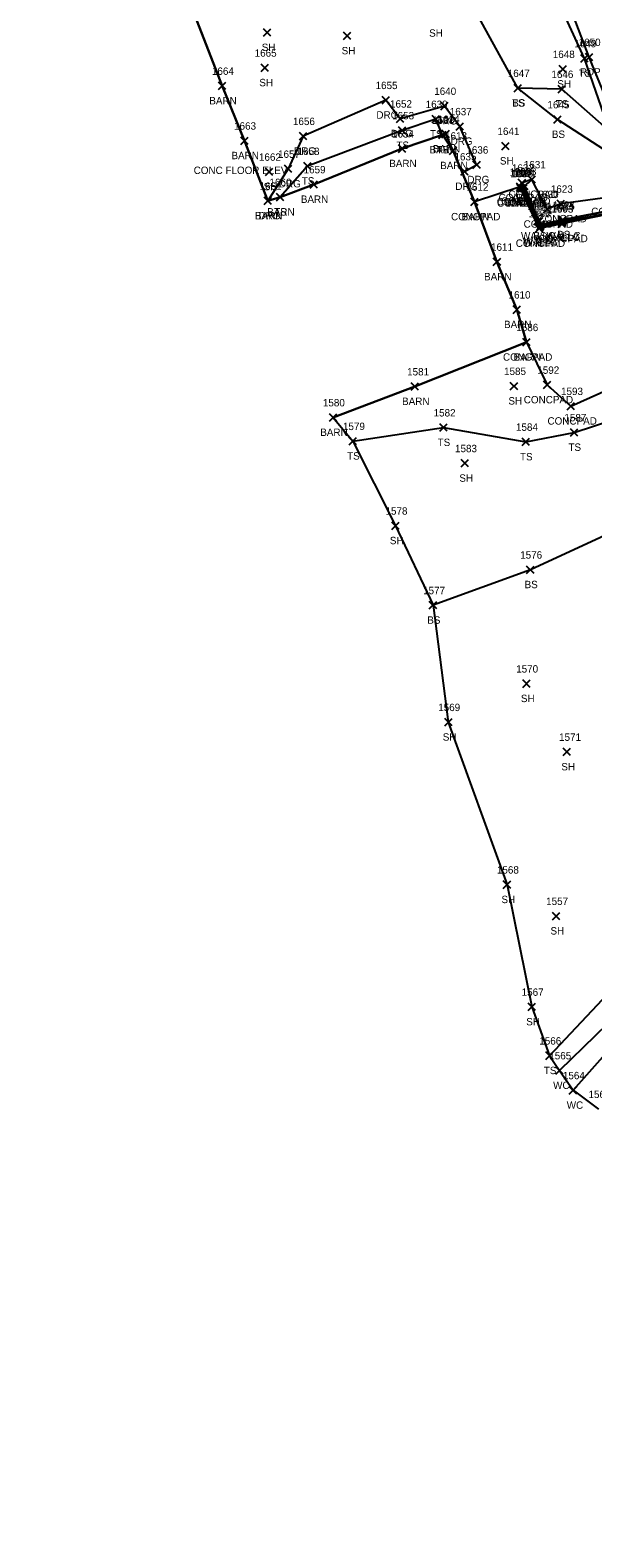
# Model space of a CAD drawing. Extents: x 1443590 to 1445966, y 578314 to 580556.
# Drawn here: x 1445032.3 to 1445184.7, y 578567.5 to 578975.6 of the extents above; entities that cross this region are included whole.
import ezdxf

# ---------------------------------------------------------------- set-up
doc = ezdxf.new("R2010")
doc.units = 0
for name, color, linetype in [('L_A', 7, 'Continuous'), ('L_C', 7, 'Continuous'), ('L_I', 7, 'Continuous'), ('L_TIC', 7, 'Continuous'), ('LAWE', 7, 'Continuous'), ('LBC', 7, 'Continuous'), ('LELB', 7, 'Continuous'), ('LS', 7, 'Continuous'), ('LSOGP', 7, 'Continuous'), ('LW', 7, 'Continuous'), ('P_A', 7, 'Continuous'), ('P_I', 7, 'Continuous'), ('P_TIC', 7, 'Continuous'), ('PET', 7, 'Continuous'), ('R_A', 7, 'Continuous'), ('R_I', 7, 'Continuous'), ('R_TIC', 7, 'Continuous'), ('RDG', 7, 'Continuous')]:
    doc.layers.add(name, color=color, linetype=linetype)

msp = doc.modelspace()

# ---------------------------------------------------------------- linework, layer by layer
at = {"layer": 'L_TIC'}
for points in [[(1445095.53, 578973.97), (1445097.53, 578975.97)], [(1445097.53, 578973.97), (1445095.53, 578975.97)], [(1445117.19, 578973.07), (1445119.19, 578975.07)], [(1445119.19, 578973.07), (1445117.19, 578975.07)], [(1445094.89, 578964.43), (1445096.89, 578966.43)], [(1445096.89, 578964.43), (1445094.89, 578966.43)], [(1445175.62, 578964.07), (1445177.62, 578966.07)], [(1445177.62, 578964.07), (1445175.62, 578966.07)], [(1445181.47, 578966.95), (1445183.47, 578968.95)], [(1445183.47, 578966.95), (1445181.47, 578968.95)], [(1445083.32, 578959.52), (1445085.32, 578961.52)], [(1445085.32, 578959.52), (1445083.32, 578961.52)], [(1445163.42, 578958.92), (1445165.42, 578960.92)], [(1445165.42, 578958.92), (1445163.42, 578960.92)], [(1445163.42, 578958.92), (1445165.42, 578960.92)], [(1445165.42, 578958.92), (1445163.42, 578960.92)], [(1445175.31, 578958.67), (1445177.31, 578960.67)], [(1445177.31, 578958.67), (1445175.31, 578960.67)], [(1445132.1, 578947.47), (1445134.1, 578949.47)], [(1445134.1, 578947.47), (1445132.1, 578949.47)], [(1445141.19, 578950.55), (1445143.19, 578952.55)], [(1445143.19, 578950.55), (1445141.19, 578952.55)], [(1445174.18, 578950.44), (1445176.18, 578952.44)], [(1445176.18, 578950.44), (1445174.18, 578952.44)], [(1445089.32, 578944.68), (1445091.32, 578946.68)], [(1445091.32, 578944.68), (1445089.32, 578946.68)], [(1445142.99, 578946.25), (1445144.99, 578948.25)], [(1445144.99, 578946.25), (1445142.99, 578948.25)], [(1445142.99, 578946.25), (1445144.99, 578948.25)], [(1445144.99, 578946.25), (1445142.99, 578948.25)], [(1445143.86, 578946.51), (1445145.86, 578948.51)], [(1445145.86, 578946.51), (1445143.86, 578948.51)], [(1445160.06, 578943.24), (1445162.06, 578945.24)], [(1445162.06, 578943.24), (1445160.06, 578945.24)], [(1445132.06, 578942.54), (1445134.06, 578944.54)], [(1445134.06, 578942.54), (1445132.06, 578944.54)], [(1445145.86, 578941.99), (1445147.86, 578943.99)], [(1445147.86, 578941.99), (1445145.86, 578943.99)], [(1445096.06, 578936.26), (1445098.06, 578938.26)], [(1445098.06, 578936.26), (1445096.06, 578938.26)], [(1445106.46, 578937.81), (1445108.46, 578939.81)], [(1445108.46, 578937.81), (1445106.46, 578939.81)], [(1445108.11, 578932.86), (1445110.11, 578934.86)], [(1445110.11, 578932.86), (1445108.11, 578934.86)], [(1445164.03, 578932.2), (1445166.03, 578934.2)], [(1445166.03, 578932.2), (1445164.03, 578934.2)], [(1445164.03, 578932.2), (1445166.03, 578934.2)], [(1445166.03, 578932.2), (1445164.03, 578934.2)], [(1445164.13, 578931.82), (1445166.13, 578933.82)], [(1445166.13, 578931.82), (1445164.13, 578933.82)], [(1445164.44, 578931.8), (1445166.44, 578933.8)], [(1445166.44, 578931.8), (1445164.44, 578933.8)], [(1445164.54, 578933.31), (1445166.54, 578935.31)], [(1445166.54, 578933.31), (1445164.54, 578935.31)], [(1445164.54, 578933.31), (1445166.54, 578935.31)], [(1445166.54, 578933.31), (1445164.54, 578935.31)], [(1445164.93, 578931.85), (1445166.93, 578933.85)], [(1445166.93, 578931.85), (1445164.93, 578933.85)], [(1445164.93, 578931.85), (1445166.93, 578933.85)], [(1445166.93, 578931.85), (1445164.93, 578933.85)], [(1445165.24, 578932.37), (1445167.24, 578934.37)], [(1445167.24, 578932.37), (1445165.24, 578934.37)], [(1445165.24, 578932.37), (1445167.24, 578934.37)], [(1445167.24, 578932.37), (1445165.24, 578934.37)], [(1445167.2, 578934.21), (1445169.2, 578936.21)], [(1445169.2, 578934.21), (1445167.2, 578936.21)], [(1445095.67, 578928.4), (1445097.67, 578930.4)], [(1445097.67, 578928.4), (1445095.67, 578930.4)], [(1445099, 578929.43), (1445101, 578931.43)], [(1445101, 578929.43), (1445099, 578931.43)], [(1445099, 578929.43), (1445101, 578931.43)], [(1445101, 578929.43), (1445099, 578931.43)], [(1445151.66, 578928.14), (1445153.66, 578930.14)], [(1445153.66, 578928.14), (1445151.66, 578930.14)], [(1445151.66, 578928.14), (1445153.66, 578930.14)], [(1445153.66, 578928.14), (1445151.66, 578930.14)], [(1445175.09, 578927.6), (1445177.09, 578929.6)], [(1445177.09, 578927.6), (1445175.09, 578929.6)], [(1445168.74, 578922.94), (1445170.74, 578924.94)], [(1445170.74, 578922.94), (1445168.74, 578924.94)], [(1445169.16, 578922.93), (1445171.16, 578924.93)], [(1445171.16, 578922.93), (1445169.16, 578924.93)], [(1445171.34, 578926.15), (1445173.34, 578928.15)], [(1445173.34, 578926.15), (1445171.34, 578928.15)], [(1445175.43, 578922.56), (1445177.43, 578924.56)], [(1445177.43, 578922.56), (1445175.43, 578924.56)], [(1445175.61, 578923.3), (1445177.61, 578925.3)], [(1445177.61, 578923.3), (1445175.61, 578925.3)], [(1445175.63, 578922.99), (1445177.63, 578924.99)], [(1445177.63, 578922.99), (1445175.63, 578924.99)], [(1445169.2, 578920.96), (1445171.2, 578922.96)], [(1445171.2, 578920.96), (1445169.2, 578922.96)], [(1445169.35, 578921.11), (1445171.35, 578923.11)], [(1445171.35, 578921.11), (1445169.35, 578923.11)], [(1445169.53, 578921.6), (1445171.53, 578923.6)], [(1445171.53, 578921.6), (1445169.53, 578923.6)], [(1445169.78, 578922.01), (1445171.78, 578924.01)], [(1445171.78, 578922.01), (1445169.78, 578924.01)], [(1445175.33, 578922.22), (1445177.33, 578924.22)], [(1445177.33, 578922.22), (1445175.33, 578924.22)], [(1445157.76, 578911.89), (1445159.76, 578913.89)], [(1445159.76, 578911.89), (1445157.76, 578913.89)], [(1445163.16, 578898.96), (1445165.16, 578900.96)], [(1445165.16, 578898.96), (1445163.16, 578900.96)], [(1445165.74, 578890.14), (1445167.74, 578892.14)], [(1445167.74, 578890.14), (1445165.74, 578892.14)], [(1445165.74, 578890.14), (1445167.74, 578892.14)], [(1445167.74, 578890.14), (1445165.74, 578892.14)], [(1445135.54, 578878.15), (1445137.54, 578880.15)], [(1445137.54, 578878.15), (1445135.54, 578880.15)], [(1445162.37, 578878.27), (1445164.37, 578880.27)], [(1445164.37, 578878.27), (1445162.37, 578880.27)], [(1445171.37, 578878.59), (1445173.37, 578880.59)], [(1445173.37, 578878.59), (1445171.37, 578880.59)], [(1445113.37, 578869.77), (1445115.37, 578871.77)], [(1445115.37, 578869.77), (1445113.37, 578871.77)], [(1445177.8, 578872.84), (1445179.8, 578874.84)], [(1445179.8, 578872.84), (1445177.8, 578874.84)], [(1445143.28, 578867.04), (1445145.28, 578869.04)], [(1445145.28, 578867.04), (1445143.28, 578869.04)], [(1445178.71, 578865.73), (1445180.71, 578867.73)], [(1445180.71, 578865.73), (1445178.71, 578867.73)], [(1445118.73, 578863.36), (1445120.73, 578865.36)], [(1445120.73, 578863.36), (1445118.73, 578865.36)], [(1445165.59, 578863.16), (1445167.59, 578865.16)], [(1445167.59, 578863.16), (1445165.59, 578865.16)], [(1445149.08, 578857.37), (1445151.08, 578859.37)], [(1445151.08, 578857.37), (1445149.08, 578859.37)], [(1445130.25, 578840.46), (1445132.25, 578842.46)], [(1445132.25, 578840.46), (1445130.25, 578842.46)], [(1445166.8, 578828.56), (1445168.8, 578830.56)], [(1445168.8, 578828.56), (1445166.8, 578830.56)], [(1445140.43, 578818.93), (1445142.43, 578820.93)], [(1445142.43, 578818.93), (1445140.43, 578820.93)], [(1445165.74, 578797.72), (1445167.74, 578799.72)], [(1445167.74, 578797.72), (1445165.74, 578799.72)], [(1445144.59, 578787.29), (1445146.59, 578789.29)], [(1445146.59, 578787.29), (1445144.59, 578789.29)], [(1445176.71, 578779.24), (1445178.71, 578781.24)], [(1445178.71, 578779.24), (1445176.71, 578781.24)], [(1445160.48, 578743.31), (1445162.48, 578745.31)], [(1445162.48, 578743.31), (1445160.48, 578745.31)], [(1445173.78, 578734.81), (1445175.78, 578736.81)], [(1445175.78, 578734.81), (1445173.78, 578736.81)], [(1445167.19, 578710.22), (1445169.19, 578712.22)], [(1445169.19, 578710.22), (1445167.19, 578712.22)], [(1445172.02, 578697.02), (1445174.02, 578699.02)], [(1445174.02, 578697.02), (1445172.02, 578699.02)], [(1445174.67, 578693.01), (1445176.67, 578695.01)], [(1445176.67, 578693.01), (1445174.67, 578695.01)], [(1445178.36, 578687.64), (1445180.36, 578689.64)], [(1445180.36, 578687.64), (1445178.36, 578689.64)]]:
    msp.add_lwpolyline(points, dxfattribs=at)
at = {"layer": 'LAWE'}
for points in [[(1445256.43, 578773.69), (1445255.92, 578774.8), (1445252.37, 578774.58), (1445248.54, 578772.3), (1445236.99, 578769.34), (1445228.54, 578763.57), (1445224.03, 578758.07), (1445201.31, 578726.87), (1445195.01, 578712.79), (1445175.67, 578694.01)], [(1445256.43, 578773.69), (1445252.5, 578771.58), (1445249.79, 578770.3), (1445238.17, 578766.8), (1445231.19, 578764.05), (1445222.65, 578753.53), (1445203.8, 578724.79), (1445198.32, 578709.86), (1445179.36, 578688.64)]]:
    msp.add_lwpolyline(points, dxfattribs=at)
at = {"layer": 'LBC'}
msp.add_lwpolyline([(1445114.37, 578870.77), (1445136.54, 578879.15), (1445166.74, 578891.14), (1445164.16, 578899.96), (1445158.76, 578912.89), (1445152.66, 578929.14), (1445146.86, 578942.99), (1445144.86, 578947.51), (1445143.99, 578947.25), (1445133.06, 578943.54), (1445109.11, 578933.86), (1445100, 578930.43), (1445096.67, 578929.4), (1445090.32, 578945.68), (1445084.32, 578960.52), (1445073.71, 578987.76), (1445068.99, 578999.68), (1445064.99, 579009.21), (1445035.36, 578996.98), (1445032.27, 578995.79)], dxfattribs=at)
at = {"layer": 'LELB'}
for points in [[(1445190.79, 578941.35), (1445175.18, 578951.44), (1445164.42, 578959.92), (1445152.98, 578980.78), (1445155.13, 578994.36)], [(1445329.48, 578584.81), (1445322.12, 578605.88), (1445295.15, 578680.03), (1445283.74, 578711.72), (1445273.93, 578731.48), (1445266.49, 578750.22), (1445265.68, 578752.11), (1445264.69, 578763.32), (1445260.56, 578773.29), (1445259.58, 578775.95), (1445258.32, 578778.63), (1445255.83, 578784.34), (1445248.03, 578805.63), (1445228.29, 578856.25), (1445216.45, 578887.34), (1445198.29, 578930.27), (1445196.84, 578934.05), (1445190.79, 578941.35), (1445189.32, 578948.18), (1445182.47, 578967.95), (1445172.93, 578988.88)], [(1445189.32, 578948.18), (1445176.31, 578959.67), (1445164.42, 578959.92)], [(1445143.99, 578947.25), (1445142.19, 578951.55), (1445133.1, 578948.47), (1445107.46, 578938.81), (1445100, 578930.43)], [(1445165.03, 578933.2), (1445165.54, 578934.31)], [(1445207.97, 578894.26), (1445200.33, 578912.42), (1445192.18, 578926.88), (1445191.71, 578927.33), (1445191.11, 578927.14), (1445176.61, 578924.3), (1445170.78, 578923.01), (1445170.16, 578923.93), (1445166.24, 578933.37)], [(1445119.73, 578864.36), (1445144.28, 578868.04), (1445166.59, 578864.16), (1445179.71, 578866.73), (1445195.62, 578871.91), (1445204.74, 578883.21)], [(1445214.09, 578854.52), (1445190.36, 578839.93), (1445167.8, 578829.56), (1445141.43, 578819.93)], [(1445256.72, 578778.23), (1445250.96, 578777.29), (1445247.12, 578775.95), (1445235.99, 578772.5), (1445225.09, 578765.85), (1445221.44, 578761.46), (1445196.54, 578729.4), (1445190.14, 578716.22), (1445173.02, 578698.02)]]:
    msp.add_lwpolyline(points, dxfattribs=at)
at = {"layer": 'LS'}
for points in [[(1445166.74, 578891.14), (1445172.37, 578879.59), (1445178.8, 578873.84), (1445203.14, 578884.78), (1445198.39, 578898.73), (1445191.21, 578926.24), (1445176.33, 578923.22), (1445170.2, 578921.96), (1445165.13, 578932.82), (1445165.03, 578933.2), (1445152.66, 578929.14)], [(1445191.11, 578927.14), (1445190.66, 578930.55), (1445176.09, 578928.6), (1445172.34, 578927.15), (1445168.2, 578935.21), (1445165.54, 578934.31), (1445166.24, 578933.37)]]:
    msp.add_lwpolyline(points, dxfattribs=at)
at = {"layer": 'LSOGP'}
msp.add_lwpolyline([(1445073.71, 578987.76), (1445084.32, 578960.52), (1445090.32, 578945.67), (1445096.67, 578929.4), (1445100, 578930.43), (1445109.11, 578933.86), (1445133.06, 578943.54), (1445143.99, 578947.25), (1445146.85, 578942.99), (1445152.66, 578929.14), (1445158.76, 578912.89), (1445164.16, 578899.96), (1445166.75, 578891.13), (1445136.54, 578879.15), (1445114.36, 578870.77), (1445119.73, 578864.36), (1445131.25, 578841.46), (1445141.43, 578819.93), (1445145.58, 578788.29), (1445161.48, 578744.3), (1445168.19, 578711.22), (1445173.02, 578698.02), (1445175.67, 578694.01), (1445179.36, 578688.65), (1445186.3, 578683.55)], dxfattribs=at)
at = {"layer": 'LW'}
for points in [[(1445191.12, 578927.14), (1445191.18, 578926.5), (1445176.43, 578923.56), (1445170.35, 578922.11), (1445165.44, 578932.8), (1445165.93, 578932.85)], [(1445191.12, 578927.14), (1445176.63, 578923.99), (1445170.53, 578922.6), (1445169.74, 578923.94), (1445165.93, 578932.85)]]:
    msp.add_lwpolyline(points, dxfattribs=at)
at = {"layer": 'P_TIC'}
for points in [[(1445182.72, 578967.31), (1445184.72, 578969.31)], [(1445184.72, 578967.31), (1445182.72, 578969.31)]]:
    msp.add_lwpolyline(points, dxfattribs=at)
at = {"layer": 'PET'}
msp.add_lwpolyline([(1445418.89, 578342.02), (1445405.88, 578377.14), (1445393.26, 578414.23), (1445384.94, 578436.64), (1445373.41, 578468.96), (1445357.56, 578512.83), (1445344.62, 578550.03), (1445330.99, 578586.22), (1445323.64, 578606.66), (1445310.56, 578643.56), (1445297.05, 578680.63), (1445286.07, 578712.45), (1445276.51, 578732.61), (1445268.43, 578753.25), (1445256.91, 578785.04), (1445249.61, 578806.41), (1445230.56, 578857.31), (1445217.97, 578888.99), (1445200.05, 578931.7), (1445199.72, 578935.44), (1445193.89, 578943.66), (1445183.72, 578968.31), (1445171.41, 579000.64)], dxfattribs=at)
at = {"layer": 'R_TIC'}
for points in [[(1445127.61, 578955.66), (1445129.61, 578957.66)], [(1445129.61, 578955.66), (1445127.61, 578957.66)], [(1445143.58, 578954.08), (1445145.58, 578956.08)], [(1445145.58, 578954.08), (1445143.58, 578956.08)], [(1445131.52, 578950.65), (1445133.52, 578952.65)], [(1445133.52, 578950.65), (1445131.52, 578952.65)], [(1445147.71, 578948.57), (1445149.71, 578950.57)], [(1445149.71, 578948.57), (1445147.71, 578950.57)], [(1445105.28, 578945.92), (1445107.28, 578947.92)], [(1445107.28, 578945.92), (1445105.28, 578947.92)], [(1445101.18, 578937.05), (1445103.18, 578939.05)], [(1445103.18, 578937.05), (1445101.18, 578939.05)], [(1445148.99, 578936.36), (1445150.99, 578938.36)], [(1445150.99, 578936.36), (1445148.99, 578938.36)], [(1445152.25, 578938.19), (1445154.25, 578940.19)], [(1445154.25, 578938.19), (1445152.25, 578940.19)], [(1445095.67, 578928.4), (1445097.67, 578930.4)], [(1445097.67, 578928.4), (1445095.67, 578930.4)]]:
    msp.add_lwpolyline(points, dxfattribs=at)
at = {"layer": 'RDG'}
msp.add_lwpolyline([(1445149.99, 578937.36), (1445153.25, 578939.19), (1445148.71, 578949.57), (1445144.58, 578955.08), (1445132.52, 578951.65), (1445128.61, 578956.66), (1445106.28, 578946.92), (1445102.18, 578938.05), (1445096.67, 578929.4)], dxfattribs=at)

# ---------------------------------------------------------------- texts
at = {"layer": 'L_A'}
for s, p in [('SH', (1445140.38, 578973.83)), ('SH', (1445095.02, 578969.97)), ('SH', (1445116.68, 578969.07)), ('SH', (1445094.38, 578960.43)), ('SH', (1445175.11, 578960.07)), ('TS', (1445180.88, 578962.95)), ('BARN', (1445080.83, 578955.52)), ('TS', (1445162.82, 578954.92)), ('BS', (1445162.86, 578954.92)), ('TS', (1445174.72, 578954.67)), ('TS', (1445131.51, 578943.47)), ('TS', (1445140.6, 578946.55)), ('BS', (1445173.62, 578946.44)), ('BARN', (1445086.83, 578940.68)), ('BARN', (1445140.5, 578942.25)), ('BARN', (1445141.37, 578942.51)), ('TS', (1445142.4, 578942.25)), ('SH', (1445159.55, 578939.24)), ('BARN', (1445129.57, 578938.54)), ('BARN', (1445143.37, 578937.99)), ('SH', (1445095.55, 578932.26)), ('TS', (1445105.87, 578933.81)), ('BARN', (1445105.62, 578928.86)), ('CONCPAD', (1445158.68, 578928.2)), ('CONCPAD', (1445158.78, 578927.82)), ('CONCPAD', (1445159.19, 578929.31)), ('CONCPAD', (1445159.89, 578928.37)), ('WALLC', (1445160.98, 578927.8)), ('WALLC', (1445161.46, 578927.85)), ('WALLC', (1445161.46, 578927.85)), ('CONCPAD', (1445161.85, 578930.21)), ('BS', (1445163.47, 578928.2)), ('BS', (1445163.99, 578929.31)), ('BS', (1445164.69, 578928.37)), ('BARN', (1445093.18, 578924.4)), ('BARN', (1445096.51, 578925.43)), ('TS', (1445098.41, 578925.43)), ('CONCPAD', (1445146.31, 578924.14)), ('BARN', (1445149.17, 578924.14)), ('CONCPAD', (1445169.73, 578923.6)), ('CONCPAD', (1445184.3, 578925.55)), ('WALLC', (1445165.27, 578918.94)), ('CONCPAD', (1445165.98, 578922.15)), ('BS', (1445168.61, 578918.93)), ('WALLC', (1445171.97, 578918.56)), ('WALLC', (1445172.17, 578918.99)), ('BS', (1445175.05, 578919.3)), ('CONCPAD', (1445163.84, 578916.96)), ('WALLC', (1445165.88, 578917.11)), ('WALLC', (1445166.07, 578917.6)), ('BS', (1445169.22, 578918.01)), ('CONCPAD', (1445169.98, 578918.22)), ('BARN', (1445155.27, 578907.89)), ('BARN', (1445160.67, 578894.96)), ('CONCPAD', (1445160.39, 578886.14)), ('BARN', (1445163.25, 578886.14)), ('BARN', (1445133.05, 578874.15)), ('SH', (1445161.86, 578874.27)), ('CONCPAD', (1445166.02, 578874.59)), ('BARN', (1445110.88, 578865.77)), ('CONCPAD', (1445172.45, 578868.84)), ('TS', (1445142.69, 578863.04)), ('TS', (1445178.12, 578861.73)), ('TS', (1445118.14, 578859.36)), ('TS', (1445165, 578859.16)), ('SH', (1445148.57, 578853.37)), ('SH', (1445129.74, 578836.46)), ('BS', (1445166.24, 578824.56)), ('BS', (1445139.87, 578814.93)), ('SH', (1445165.23, 578793.72)), ('SH', (1445144.07, 578783.29)), ('SH', (1445176.2, 578775.24)), ('SH', (1445159.97, 578739.31)), ('SH', (1445173.26, 578730.81)), ('SH', (1445166.68, 578706.22)), ('TS', (1445171.43, 578693.02)), ('WC', (1445173.97, 578689.01)), ('WC', (1445177.66, 578683.64))]:
    msp.add_text(s, height=2, dxfattribs=at).set_placement(p)
at = {"layer": 'L_C'}
msp.add_text('CONC FLOOR ELEV', height=2, dxfattribs=at).set_placement((1445076.58, 578936.68))
at = {"layer": 'L_I'}
for s, p in [('1665', (1445093.11, 578968.43)), ('1648', (1445173.88, 578968.07)), ('1649', (1445179.72, 578970.95)), ('1664', (1445081.53, 578963.52)), ('1647', (1445161.68, 578962.92)), ('1647', (1445161.68, 578962.92)), ('1646', (1445173.51, 578962.67)), ('1653', (1445130.36, 578951.47)), ('1639', (1445139.44, 578954.55)), ('1645', (1445172.44, 578954.44)), ('1663', (1445087.53, 578948.68)), ('1638', (1445141.25, 578950.25)), ('1638', (1445141.25, 578950.25)), ('1614', (1445142.69, 578950.51)), ('1641', (1445158.89, 578947.24)), ('1654', (1445130.32, 578946.54)), ('1613', (1445144.69, 578945.99)), ('1662', (1445094.27, 578940.26)), ('1658', (1445104.72, 578941.81)), ('1659', (1445106.36, 578936.86)), ('1609', (1445162.2, 578936.2)), ('1609', (1445162.2, 578936.2)), ('1607', (1445162.32, 578935.82)), ('1608', (1445162.63, 578935.8)), ('1632', (1445162.8, 578937.31)), ('1632', (1445162.8, 578937.31)), ('1634', (1445163.19, 578935.85)), ('1634', (1445163.19, 578935.85)), ('1633', (1445163.5, 578936.37)), ('1633', (1445163.5, 578936.37)), ('1631', (1445166.03, 578938.21)), ('1661', (1445094.45, 578932.4)), ('1660', (1445097.12, 578933.43)), ('1660', (1445097.12, 578933.43)), ('1612', (1445150.49, 578932.14)), ('1612', (1445150.49, 578932.14)), ('1623', (1445173.35, 578931.6)), ('1629', (1445166.99, 578926.94)), ('1628', (1445167.42, 578926.93)), ('1630', (1445169.51, 578930.15)), ('1604', (1445173.61, 578926.56)), ('1624', (1445173.87, 578927.3)), ('1625', (1445173.89, 578926.99)), ('1606', (1445167.32, 578924.96)), ('1605', (1445167.53, 578925.11)), ('1626', (1445167.74, 578925.6)), ('1627', (1445168.04, 578926.01)), ('1603', (1445173.51, 578926.22)), ('1611', (1445157.15, 578915.89)), ('1610', (1445161.9, 578902.96)), ('1586', (1445163.99, 578894.14)), ('1586', (1445163.99, 578894.14)), ('1581', (1445134.41, 578882.15)), ('1585', (1445160.67, 578882.27)), ('1592', (1445169.68, 578882.59)), ('1580', (1445111.59, 578873.77)), ('1593', (1445176.11, 578876.84)), ('1582', (1445141.59, 578871.04)), ('1587', (1445177.02, 578869.73)), ('1579', (1445117.03, 578867.36)), ('1584', (1445163.9, 578867.16)), ('1583', (1445147.39, 578861.37)), ('1578', (1445128.56, 578844.46)), ('1576', (1445165.05, 578832.56)), ('1577', (1445138.74, 578822.93)), ('1570', (1445163.96, 578801.72)), ('1569', (1445142.84, 578791.29)), ('1571', (1445175.58, 578783.24)), ('1568', (1445158.74, 578747.31)), ('1557', (1445172.08, 578738.81)), ('1567', (1445165.45, 578714.22)), ('1566', (1445170.22, 578701.02)), ('1565', (1445172.93, 578697.01)), ('1564', (1445176.62, 578691.64)), ('1563', (1445183.55, 578686.54))]:
    msp.add_text(s, height=2, dxfattribs=at).set_placement(p)
at = {"layer": 'P_A'}
msp.add_text('RDP', height=2, dxfattribs=at).set_placement((1445181.21, 578963.31))
at = {"layer": 'P_I'}
msp.add_text('1650', height=2, dxfattribs=at).set_placement((1445180.89, 578971.31))
at = {"layer": 'R_A'}
for p in [(1445126.09, 578951.66), (1445142.07, 578950.08), (1445130.01, 578946.65), (1445146.2, 578944.57), (1445103.77, 578941.92), (1445099.67, 578933.05), (1445147.48, 578932.36), (1445150.74, 578934.19), (1445094.16, 578924.4)]:
    msp.add_text('DRG', height=2, dxfattribs=at).set_placement(p)
at = {"layer": 'R_I'}
for s, p in [('1655', (1445125.87, 578959.66)), ('1640', (1445141.76, 578958.08)), ('1652', (1445129.78, 578954.65)), ('1637', (1445145.97, 578952.57)), ('1656', (1445103.48, 578949.92)), ('1657', (1445099.44, 578941.05)), ('1635', (1445147.25, 578940.36)), ('1636', (1445150.46, 578942.19)), ('1661', (1445094.45, 578932.4))]:
    msp.add_text(s, height=2, dxfattribs=at).set_placement(p)

doc.saveas('drawing.dxf')
